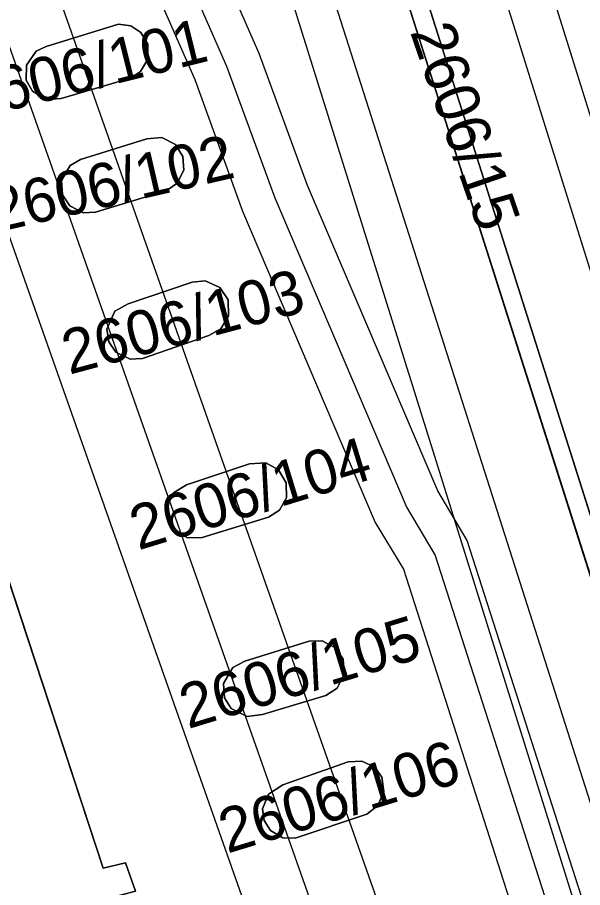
# Model space of a CAD drawing. Extents: x -263423 to -261326, y -1240067 to -1237864.
# Drawn here: x -262725.48 to -262699.95, y -1239855.36 to -1239816.07 of the extents above; entities that cross this region are included whole.
import ezdxf

# ---------------------------------------------------------------- set-up
doc = ezdxf.new("R2010")
doc.units = 0
for name, color, linetype in [('body_kn', 7, 'Continuous'), ('kladpar_druhypozemkov', 7, 'Continuous'), ('kladpar_hranice', 7, 'Continuous'), ('kladpar_parcelnecisla', 7, 'Continuous'), ('kladpar_plochy', 7, 'Continuous'), ('tarchy_linie', 7, 'Continuous'), ('zappar_hrandruhpozemk', 7, 'Continuous')]:
    doc.layers.add(name, color=color, linetype=linetype)

msp = doc.modelspace()

# ---------------------------------------------------------------- linework, layer by layer
at = {"layer": 'body_kn'}
for p, q in [((-262720.91, -1239816.38), (-262720.91, -1239816.38)), ((-262720.35, -1239816.45), (-262720.35, -1239816.45)), ((-262719.9, -1239816.75), (-262719.9, -1239816.75)), ((-262724.18, -1239817.39), (-262724.18, -1239817.39)), ((-262724.18, -1239817.39), (-262724.18, -1239817.39)), ((-262719.59, -1239817.28), (-262719.59, -1239817.28)), ((-262724.63, -1239817.6), (-262724.63, -1239817.6)), ((-262714.55, -1239817.7), (-262714.55, -1239817.7)), ((-262719.59, -1239817.96), (-262719.59, -1239817.96)), ((-262725.07, -1239818.23), (-262725.07, -1239818.23)), ((-262719.91, -1239818.51), (-262719.91, -1239818.51)), ((-262716.01, -1239818.29), (-262716.01, -1239818.29)), ((-262725.08, -1239818.91), (-262725.08, -1239818.91)), ((-262720.37, -1239818.81), (-262720.37, -1239818.81)), ((-262717.47, -1239818.88), (-262717.47, -1239818.88)), ((-262724.8, -1239819.41), (-262724.8, -1239819.41)), ((-262724.17, -1239819.78), (-262724.17, -1239819.78)), ((-262723.5, -1239819.74), (-262723.5, -1239819.74)), ((-262719.63, -1239821.55), (-262719.63, -1239821.55)), ((-262718.96, -1239821.5), (-262718.96, -1239821.5)), ((-262718.34, -1239821.81), (-262718.34, -1239821.81)), ((-262722.63, -1239822.49), (-262722.63, -1239822.49)), ((-262722.63, -1239822.49), (-262722.63, -1239822.49)), ((-262718, -1239822.35), (-262718, -1239822.35)), ((-262723.1, -1239822.76), (-262723.1, -1239822.76)), ((-262717.96, -1239822.97), (-262717.96, -1239822.97)), ((-262723.49, -1239823.44), (-262723.49, -1239823.44)), ((-262718.26, -1239823.56), (-262718.26, -1239823.56)), ((-262712.37, -1239823.66), (-262712.37, -1239823.66)), ((-262723.44, -1239824.08), (-262723.44, -1239824.08)), ((-262718.72, -1239823.89), (-262718.72, -1239823.89)), ((-262713.84, -1239824.24), (-262713.84, -1239824.24)), ((-262723.11, -1239824.58), (-262723.11, -1239824.58)), ((-262722.5, -1239824.89), (-262722.5, -1239824.89)), ((-262721.95, -1239824.87), (-262721.95, -1239824.87)), ((-262715.31, -1239824.82), (-262715.31, -1239824.82)), ((-262717.58, -1239828.02), (-262717.58, -1239828.02)), ((-262716.99, -1239827.96), (-262716.99, -1239827.96)), ((-262716.33, -1239828.26), (-262716.33, -1239828.26)), ((-262715.96, -1239828.82), (-262715.96, -1239828.82)), ((-262720.47, -1239829), (-262720.47, -1239829)), ((-262720.47, -1239829), (-262720.47, -1239829)), ((-262721.07, -1239829.34), (-262721.07, -1239829.34)), ((-262715.94, -1239829.54), (-262715.94, -1239829.54)), ((-262721.44, -1239830.15), (-262721.44, -1239830.15)), ((-262716.29, -1239830.14), (-262716.29, -1239830.14)), ((-262721.35, -1239830.72), (-262721.35, -1239830.72)), ((-262716.83, -1239830.44), (-262716.83, -1239830.44)), ((-262721.03, -1239831.18), (-262721.03, -1239831.18)), ((-262720.38, -1239831.5), (-262720.38, -1239831.5)), ((-262719.82, -1239831.47), (-262719.82, -1239831.47)), ((-262714.99, -1239836.23), (-262714.99, -1239836.23)), ((-262714.26, -1239836.19), (-262714.26, -1239836.19)), ((-262713.68, -1239836.5), (-262713.68, -1239836.5)), ((-262717.84, -1239837.17), (-262717.84, -1239837.17)), ((-262717.84, -1239837.17), (-262717.84, -1239837.17)), ((-262713.33, -1239837.08), (-262713.33, -1239837.08)), ((-262706.49, -1239837.44), (-262706.49, -1239837.44)), ((-262718.43, -1239837.54), (-262718.43, -1239837.54)), ((-262713.32, -1239837.76), (-262713.32, -1239837.76)), ((-262718.73, -1239838.17), (-262718.73, -1239838.17)), ((-262707.9, -1239838.16), (-262707.9, -1239838.16)), ((-262714.13, -1239838.63), (-262714.13, -1239838.63)), ((-262713.64, -1239838.32), (-262713.64, -1239838.32)), ((-262718.69, -1239838.74), (-262718.69, -1239838.74)), ((-262709.31, -1239838.88), (-262709.31, -1239838.88)), ((-262718.39, -1239839.24), (-262718.39, -1239839.24)), ((-262717.8, -1239839.57), (-262717.8, -1239839.57)), ((-262717.13, -1239839.55), (-262717.13, -1239839.55)), ((-262705.16, -1239839.69), (-262705.16, -1239839.69)), ((-262706.6, -1239840.34), (-262706.6, -1239840.34)), ((-262708.04, -1239840.99), (-262708.04, -1239840.99)), ((-262712.3, -1239844.23), (-262712.3, -1239844.23)), ((-262711.71, -1239844.22), (-262711.71, -1239844.22)), ((-262711.09, -1239844.55), (-262711.09, -1239844.55)), ((-262715.21, -1239845.14), (-262715.21, -1239845.14)), ((-262715.21, -1239845.14), (-262715.21, -1239845.14)), ((-262710.77, -1239845.04), (-262710.77, -1239845.04)), ((-262715.75, -1239845.42), (-262715.75, -1239845.42)), ((-262710.72, -1239845.73), (-262710.72, -1239845.73)), ((-262716.17, -1239846.14), (-262716.17, -1239846.14)), ((-262711.03, -1239846.35), (-262711.03, -1239846.35)), ((-262716.12, -1239846.8), (-262716.12, -1239846.8)), ((-262711.54, -1239846.69), (-262711.54, -1239846.69)), ((-262715.82, -1239847.28), (-262715.82, -1239847.28)), ((-262715.1, -1239847.63), (-262715.1, -1239847.63)), ((-262714.41, -1239847.54), (-262714.41, -1239847.54)), ((-262709.92, -1239849.65), (-262709.92, -1239849.65)), ((-262710.53, -1239849.68), (-262710.53, -1239849.68)), ((-262709.34, -1239849.93), (-262709.34, -1239849.93)), ((-262709.01, -1239850.38), (-262709.01, -1239850.38)), ((-262713.49, -1239850.72), (-262713.49, -1239850.72)), ((-262713.49, -1239850.72), (-262713.49, -1239850.72)), ((-262714.13, -1239851.14), (-262714.13, -1239851.14)), ((-262708.92, -1239851.02), (-262708.92, -1239851.02)), ((-262714.4, -1239851.8), (-262714.4, -1239851.8)), ((-262709.19, -1239851.66), (-262709.19, -1239851.66)), ((-262714.33, -1239852.33), (-262714.33, -1239852.33)), ((-262709.7, -1239852.04), (-262709.7, -1239852.04)), ((-262714.05, -1239852.78), (-262714.05, -1239852.78)), ((-262713.49, -1239853.11), (-262713.49, -1239853.11)), ((-262712.93, -1239853.13), (-262712.93, -1239853.13)), ((-262720.59, -1239854.24), (-262720.59, -1239854.24)), ((-262721.61, -1239854.49), (-262721.61, -1239854.49))]:
    msp.add_line(p, q, dxfattribs=at)
at = {"layer": 'kladpar_druhypozemkov'}
for p, q in [((-262723.89, -1239818.73), (-262723.89, -1239818.73)), ((-262722.09, -1239823.75), (-262722.09, -1239823.75)), ((-262703.71, -1239826.84), (-262703.71, -1239826.84)), ((-262719.92, -1239830.64), (-262719.92, -1239830.64)), ((-262717.23, -1239838.58), (-262717.23, -1239838.58)), ((-262714.61, -1239846.67), (-262714.61, -1239846.67)), ((-262713.04, -1239852.13), (-262713.04, -1239852.13))]:
    msp.add_line(p, q, dxfattribs=at)
at = {"layer": 'kladpar_hranice'}
for points in [[(-262692.99, -1239862.4), (-262692.93, -1239862.21), (-262714.7, -1239793.85)], [(-262714.7, -1239793.85), (-262692.93, -1239862.21)], [(-262713.85, -1239793.61), (-262692.15, -1239862), (-262692.01, -1239862.16), (-262691.91, -1239862.32), (-262691.89, -1239862.45), (-262691.93, -1239862.68), (-262692.09, -1239862.89), (-262692.31, -1239862.98), (-262692.51, -1239862.99), (-262692.74, -1239862.91), (-262692.9, -1239862.75), (-262692.96, -1239862.62), (-262692.99, -1239862.4)], [(-262692.93, -1239862.21), (-262692.99, -1239862.4), (-262692.96, -1239862.62), (-262692.9, -1239862.75), (-262692.74, -1239862.91), (-262692.51, -1239862.99), (-262692.31, -1239862.98), (-262692.09, -1239862.89), (-262691.93, -1239862.68), (-262691.89, -1239862.45), (-262691.91, -1239862.32), (-262692.01, -1239862.16), (-262692.15, -1239862), (-262713.85, -1239793.61)], [(-262710.21, -1239889.03), (-262713.68, -1239879.19), (-262714.44, -1239876.51), (-262720.03, -1239859.15), (-262719.01, -1239858.77), (-262719.39, -1239857.5), (-262720.47, -1239857.81), (-262721.1, -1239855.77), (-262720.14, -1239855.52), (-262720.59, -1239854.24), (-262721.61, -1239854.49), (-262726.83, -1239838.6), (-262733.56, -1239818.12), (-262737.14, -1239807.47)], [(-262724.18, -1239817.39), (-262720.91, -1239816.38), (-262720.35, -1239816.45), (-262719.9, -1239816.75), (-262719.59, -1239817.28), (-262719.59, -1239817.96), (-262719.91, -1239818.51), (-262720.37, -1239818.81), (-262723.5, -1239819.74), (-262724.17, -1239819.78), (-262724.8, -1239819.41), (-262725.08, -1239818.91), (-262725.07, -1239818.23), (-262724.63, -1239817.6), (-262724.18, -1239817.39)], [(-262720.91, -1239816.38), (-262724.18, -1239817.39), (-262724.63, -1239817.6), (-262725.07, -1239818.23), (-262725.08, -1239818.91), (-262724.8, -1239819.41), (-262724.17, -1239819.78), (-262723.5, -1239819.74), (-262720.37, -1239818.81), (-262719.91, -1239818.51), (-262719.59, -1239817.96), (-262719.59, -1239817.28), (-262719.9, -1239816.75), (-262720.35, -1239816.45), (-262720.91, -1239816.38)], [(-262722.63, -1239822.49), (-262719.63, -1239821.55), (-262718.96, -1239821.5), (-262718.34, -1239821.81), (-262718, -1239822.35), (-262717.96, -1239822.97), (-262718.26, -1239823.56), (-262718.72, -1239823.89), (-262721.95, -1239824.87), (-262722.5, -1239824.89), (-262723.11, -1239824.58), (-262723.44, -1239824.08), (-262723.49, -1239823.44), (-262723.1, -1239822.76), (-262722.63, -1239822.49)], [(-262719.63, -1239821.55), (-262722.63, -1239822.49), (-262723.1, -1239822.76), (-262723.49, -1239823.44), (-262723.44, -1239824.08), (-262723.11, -1239824.58), (-262722.5, -1239824.89), (-262721.95, -1239824.87), (-262718.72, -1239823.89), (-262718.26, -1239823.56), (-262717.96, -1239822.97), (-262718, -1239822.35), (-262718.34, -1239821.81), (-262718.96, -1239821.5), (-262719.63, -1239821.55)], [(-262720.47, -1239829), (-262717.58, -1239828.02), (-262716.99, -1239827.96), (-262716.33, -1239828.26), (-262715.96, -1239828.82), (-262715.94, -1239829.54), (-262716.29, -1239830.14), (-262716.83, -1239830.44), (-262719.82, -1239831.47), (-262720.38, -1239831.5), (-262721.03, -1239831.18), (-262721.35, -1239830.72), (-262721.44, -1239830.15), (-262721.07, -1239829.34), (-262720.47, -1239829)], [(-262717.58, -1239828.02), (-262720.47, -1239829), (-262721.07, -1239829.34), (-262721.44, -1239830.15), (-262721.35, -1239830.72), (-262721.03, -1239831.18), (-262720.38, -1239831.5), (-262719.82, -1239831.47), (-262716.83, -1239830.44), (-262716.29, -1239830.14), (-262715.94, -1239829.54), (-262715.96, -1239828.82), (-262716.33, -1239828.26), (-262716.99, -1239827.96), (-262717.58, -1239828.02)], [(-262717.84, -1239837.17), (-262714.99, -1239836.23), (-262714.26, -1239836.19), (-262713.68, -1239836.5), (-262713.33, -1239837.08), (-262713.32, -1239837.76), (-262713.64, -1239838.32), (-262714.13, -1239838.63), (-262717.13, -1239839.55), (-262717.8, -1239839.57), (-262718.39, -1239839.24), (-262718.69, -1239838.74), (-262718.73, -1239838.17), (-262718.43, -1239837.54), (-262717.84, -1239837.17)], [(-262714.99, -1239836.23), (-262717.84, -1239837.17), (-262718.43, -1239837.54), (-262718.73, -1239838.17), (-262718.69, -1239838.74), (-262718.39, -1239839.24), (-262717.8, -1239839.57), (-262717.13, -1239839.55), (-262714.13, -1239838.63), (-262713.64, -1239838.32), (-262713.32, -1239837.76), (-262713.33, -1239837.08), (-262713.68, -1239836.5), (-262714.26, -1239836.19), (-262714.99, -1239836.23)], [(-262726.83, -1239838.6), (-262721.61, -1239854.49), (-262720.59, -1239854.24), (-262720.14, -1239855.52), (-262721.1, -1239855.77), (-262720.47, -1239857.81), (-262719.39, -1239857.5), (-262719.01, -1239858.77), (-262720.03, -1239859.15), (-262714.44, -1239876.51), (-262740.08, -1239884.8), (-262744.29, -1239871.79), (-262749.76, -1239855.2), (-262752.66, -1239846.9), (-262726.83, -1239838.6)], [(-262715.21, -1239845.14), (-262712.3, -1239844.23), (-262711.71, -1239844.22), (-262711.09, -1239844.55), (-262710.77, -1239845.04), (-262710.72, -1239845.73), (-262711.03, -1239846.35), (-262711.54, -1239846.69), (-262714.41, -1239847.54), (-262715.1, -1239847.63), (-262715.82, -1239847.28), (-262716.12, -1239846.8), (-262716.17, -1239846.14), (-262715.75, -1239845.42), (-262715.21, -1239845.14)], [(-262712.3, -1239844.23), (-262715.21, -1239845.14), (-262715.75, -1239845.42), (-262716.17, -1239846.14), (-262716.12, -1239846.8), (-262715.82, -1239847.28), (-262715.1, -1239847.63), (-262714.41, -1239847.54), (-262711.54, -1239846.69), (-262711.03, -1239846.35), (-262710.72, -1239845.73), (-262710.77, -1239845.04), (-262711.09, -1239844.55), (-262711.71, -1239844.22), (-262712.3, -1239844.23)], [(-262713.49, -1239850.72), (-262710.53, -1239849.68), (-262709.92, -1239849.65), (-262709.34, -1239849.93), (-262709.01, -1239850.38), (-262708.92, -1239851.02), (-262709.19, -1239851.66), (-262709.7, -1239852.04), (-262712.93, -1239853.13), (-262713.49, -1239853.11), (-262714.05, -1239852.78), (-262714.33, -1239852.33), (-262714.4, -1239851.8), (-262714.13, -1239851.14), (-262713.49, -1239850.72)], [(-262710.53, -1239849.68), (-262713.49, -1239850.72), (-262714.13, -1239851.14), (-262714.4, -1239851.8), (-262714.33, -1239852.33), (-262714.05, -1239852.78), (-262713.49, -1239853.11), (-262712.93, -1239853.13), (-262709.7, -1239852.04), (-262709.19, -1239851.66), (-262708.92, -1239851.02), (-262709.01, -1239850.38), (-262709.34, -1239849.93), (-262709.92, -1239849.65), (-262710.53, -1239849.68)]]:
    msp.add_lwpolyline(points, dxfattribs=at)
at = {"layer": 'kladpar_plochy'}
for p, q in [((-262714.7, -1239793.85), (-262692.93, -1239862.21)), ((-262692.15, -1239862), (-262713.85, -1239793.61)), ((-262720.91, -1239816.38), (-262724.18, -1239817.39)), ((-262720.35, -1239816.45), (-262720.91, -1239816.38)), ((-262719.9, -1239816.75), (-262720.35, -1239816.45)), ((-262719.59, -1239817.28), (-262719.9, -1239816.75)), ((-262724.18, -1239817.39), (-262724.63, -1239817.6)), ((-262719.59, -1239817.96), (-262719.59, -1239817.28)), ((-262724.63, -1239817.6), (-262725.07, -1239818.23)), ((-262719.91, -1239818.51), (-262719.59, -1239817.96)), ((-262725.07, -1239818.23), (-262725.08, -1239818.91)), ((-262720.37, -1239818.81), (-262719.91, -1239818.51)), ((-262725.08, -1239818.91), (-262724.8, -1239819.41)), ((-262723.5, -1239819.74), (-262720.37, -1239818.81)), ((-262724.8, -1239819.41), (-262724.17, -1239819.78)), ((-262724.17, -1239819.78), (-262723.5, -1239819.74)), ((-262719.63, -1239821.55), (-262722.63, -1239822.49)), ((-262718.96, -1239821.5), (-262719.63, -1239821.55)), ((-262718.34, -1239821.81), (-262718.96, -1239821.5)), ((-262718, -1239822.35), (-262718.34, -1239821.81)), ((-262722.63, -1239822.49), (-262723.1, -1239822.76)), ((-262717.96, -1239822.97), (-262718, -1239822.35)), ((-262723.1, -1239822.76), (-262723.49, -1239823.44)), ((-262718.26, -1239823.56), (-262717.96, -1239822.97)), ((-262723.49, -1239823.44), (-262723.44, -1239824.08)), ((-262718.72, -1239823.89), (-262718.26, -1239823.56)), ((-262723.44, -1239824.08), (-262723.11, -1239824.58)), ((-262721.95, -1239824.87), (-262718.72, -1239823.89)), ((-262723.11, -1239824.58), (-262722.5, -1239824.89)), ((-262722.5, -1239824.89), (-262721.95, -1239824.87)), ((-262717.58, -1239828.02), (-262720.47, -1239829)), ((-262716.99, -1239827.96), (-262717.58, -1239828.02)), ((-262716.33, -1239828.26), (-262716.99, -1239827.96)), ((-262715.96, -1239828.82), (-262716.33, -1239828.26)), ((-262715.94, -1239829.54), (-262715.96, -1239828.82)), ((-262720.47, -1239829), (-262721.07, -1239829.34)), ((-262721.07, -1239829.34), (-262721.44, -1239830.15)), ((-262716.29, -1239830.14), (-262715.94, -1239829.54)), ((-262721.44, -1239830.15), (-262721.35, -1239830.72)), ((-262716.83, -1239830.44), (-262716.29, -1239830.14)), ((-262721.35, -1239830.72), (-262721.03, -1239831.18)), ((-262719.82, -1239831.47), (-262716.83, -1239830.44)), ((-262721.03, -1239831.18), (-262720.38, -1239831.5)), ((-262720.38, -1239831.5), (-262719.82, -1239831.47)), ((-262714.99, -1239836.23), (-262717.84, -1239837.17)), ((-262714.26, -1239836.19), (-262714.99, -1239836.23)), ((-262713.68, -1239836.5), (-262714.26, -1239836.19)), ((-262713.33, -1239837.08), (-262713.68, -1239836.5)), ((-262717.84, -1239837.17), (-262718.43, -1239837.54)), ((-262713.32, -1239837.76), (-262713.33, -1239837.08)), ((-262718.43, -1239837.54), (-262718.73, -1239838.17)), ((-262713.64, -1239838.32), (-262713.32, -1239837.76)), ((-262718.73, -1239838.17), (-262718.69, -1239838.74)), ((-262721.61, -1239854.49), (-262726.83, -1239838.6)), ((-262717.13, -1239839.55), (-262714.13, -1239838.63)), ((-262714.13, -1239838.63), (-262713.64, -1239838.32)), ((-262718.69, -1239838.74), (-262718.39, -1239839.24)), ((-262718.39, -1239839.24), (-262717.8, -1239839.57)), ((-262717.8, -1239839.57), (-262717.13, -1239839.55)), ((-262712.3, -1239844.23), (-262715.21, -1239845.14)), ((-262711.71, -1239844.22), (-262712.3, -1239844.23)), ((-262711.09, -1239844.55), (-262711.71, -1239844.22)), ((-262710.77, -1239845.04), (-262711.09, -1239844.55)), ((-262715.21, -1239845.14), (-262715.75, -1239845.42)), ((-262710.72, -1239845.73), (-262710.77, -1239845.04)), ((-262715.75, -1239845.42), (-262716.17, -1239846.14)), ((-262711.03, -1239846.35), (-262710.72, -1239845.73)), ((-262716.17, -1239846.14), (-262716.12, -1239846.8)), ((-262711.54, -1239846.69), (-262711.03, -1239846.35)), ((-262716.12, -1239846.8), (-262715.82, -1239847.28)), ((-262714.41, -1239847.54), (-262711.54, -1239846.69)), ((-262715.82, -1239847.28), (-262715.1, -1239847.63)), ((-262715.1, -1239847.63), (-262714.41, -1239847.54)), ((-262709.92, -1239849.65), (-262710.53, -1239849.68)), ((-262709.34, -1239849.93), (-262709.92, -1239849.65)), ((-262710.53, -1239849.68), (-262713.49, -1239850.72)), ((-262709.01, -1239850.38), (-262709.34, -1239849.93)), ((-262708.92, -1239851.02), (-262709.01, -1239850.38)), ((-262713.49, -1239850.72), (-262714.13, -1239851.14)), ((-262714.13, -1239851.14), (-262714.4, -1239851.8)), ((-262709.19, -1239851.66), (-262708.92, -1239851.02)), ((-262714.4, -1239851.8), (-262714.33, -1239852.33)), ((-262709.7, -1239852.04), (-262709.19, -1239851.66)), ((-262714.33, -1239852.33), (-262714.05, -1239852.78)), ((-262712.93, -1239853.13), (-262709.7, -1239852.04)), ((-262714.05, -1239852.78), (-262713.49, -1239853.11)), ((-262713.49, -1239853.11), (-262712.93, -1239853.13)), ((-262720.59, -1239854.24), (-262721.61, -1239854.49)), ((-262720.14, -1239855.52), (-262720.59, -1239854.24))]:
    msp.add_line(p, q, dxfattribs=at)
msp.add_lwpolyline([(-262713.85, -1239793.61), (-262692.15, -1239862), (-262692.01, -1239862.16), (-262691.91, -1239862.32), (-262691.89, -1239862.45), (-262691.93, -1239862.68), (-262692.09, -1239862.89), (-262692.31, -1239862.98), (-262692.51, -1239862.99), (-262692.74, -1239862.91), (-262692.9, -1239862.75), (-262692.96, -1239862.62), (-262692.99, -1239862.4), (-262692.93, -1239862.21), (-262714.7, -1239793.85)], dxfattribs=at)
for points in [[(-262724.18, -1239817.39), (-262720.91, -1239816.38), (-262720.35, -1239816.45), (-262719.9, -1239816.75), (-262719.59, -1239817.28), (-262719.59, -1239817.96), (-262719.91, -1239818.51), (-262720.37, -1239818.81), (-262723.5, -1239819.74), (-262724.17, -1239819.78), (-262724.8, -1239819.41), (-262725.08, -1239818.91), (-262725.07, -1239818.23), (-262724.63, -1239817.6)], [(-262722.63, -1239822.49), (-262719.63, -1239821.55), (-262718.96, -1239821.5), (-262718.34, -1239821.81), (-262718, -1239822.35), (-262717.96, -1239822.97), (-262718.26, -1239823.56), (-262718.72, -1239823.89), (-262721.95, -1239824.87), (-262722.5, -1239824.89), (-262723.11, -1239824.58), (-262723.44, -1239824.08), (-262723.49, -1239823.44), (-262723.1, -1239822.76)], [(-262720.47, -1239829), (-262717.58, -1239828.02), (-262716.99, -1239827.96), (-262716.33, -1239828.26), (-262715.96, -1239828.82), (-262715.94, -1239829.54), (-262716.29, -1239830.14), (-262716.83, -1239830.44), (-262719.82, -1239831.47), (-262720.38, -1239831.5), (-262721.03, -1239831.18), (-262721.35, -1239830.72), (-262721.44, -1239830.15), (-262721.07, -1239829.34)], [(-262717.84, -1239837.17), (-262714.99, -1239836.23), (-262714.26, -1239836.19), (-262713.68, -1239836.5), (-262713.33, -1239837.08), (-262713.32, -1239837.76), (-262713.64, -1239838.32), (-262714.13, -1239838.63), (-262717.13, -1239839.55), (-262717.8, -1239839.57), (-262718.39, -1239839.24), (-262718.69, -1239838.74), (-262718.73, -1239838.17), (-262718.43, -1239837.54)], [(-262726.83, -1239838.6), (-262721.61, -1239854.49), (-262720.59, -1239854.24), (-262720.14, -1239855.52), (-262721.1, -1239855.77), (-262720.47, -1239857.81), (-262719.39, -1239857.5), (-262719.01, -1239858.77), (-262720.03, -1239859.15), (-262714.44, -1239876.51), (-262740.08, -1239884.8), (-262744.29, -1239871.79), (-262749.76, -1239855.2), (-262752.66, -1239846.9)], [(-262715.21, -1239845.14), (-262712.3, -1239844.23), (-262711.71, -1239844.22), (-262711.09, -1239844.55), (-262710.77, -1239845.04), (-262710.72, -1239845.73), (-262711.03, -1239846.35), (-262711.54, -1239846.69), (-262714.41, -1239847.54), (-262715.1, -1239847.63), (-262715.82, -1239847.28), (-262716.12, -1239846.8), (-262716.17, -1239846.14), (-262715.75, -1239845.42)], [(-262713.49, -1239850.72), (-262710.53, -1239849.68), (-262709.92, -1239849.65), (-262709.34, -1239849.93), (-262709.01, -1239850.38), (-262708.92, -1239851.02), (-262709.19, -1239851.66), (-262709.7, -1239852.04), (-262712.93, -1239853.13), (-262713.49, -1239853.11), (-262714.05, -1239852.78), (-262714.33, -1239852.33), (-262714.4, -1239851.8), (-262714.13, -1239851.14)]]:
    msp.add_lwpolyline(points, close=True, dxfattribs=at)
at = {"layer": 'tarchy_linie'}
for points in [[(-262657.08, -1239929.21), (-262646.38, -1239963), (-262674.82, -1239975.1), (-262703.83, -1239879.78), (-262739.61, -1239778.33), (-262778.19, -1239688.87), (-262817.29, -1239598.81)], [(-262700.29, -1239764.57), (-262673.55, -1239867.4), (-262671.15, -1239874.98), (-262672.59, -1239875.61), (-262673.88, -1239876.15), (-262673.93, -1239876.17), (-262674.7, -1239876.81), (-262675.21, -1239877.57), (-262675.53, -1239878.4), (-262675.54, -1239879.16), (-262675.41, -1239879.86), (-262662.51, -1239914.58), (-262657.08, -1239929.21), (-262650.11, -1239948.02), (-262649.29, -1239949.42), (-262648.47, -1239950.57), (-262647.52, -1239951.53), (-262646.71, -1239952.19), (-262642.79, -1239964.57), (-262676.62, -1239978.96), (-262706.54, -1239880.67), (-262742.27, -1239779.37)], [(-262733.86, -1239786.06), (-262731.31, -1239790.5), (-262727.77, -1239796.86), (-262723.05, -1239806.16), (-262717.47, -1239818.88), (-262715.31, -1239824.82), (-262709.31, -1239838.88), (-262708.04, -1239840.99), (-262702.91, -1239857), (-262700.03, -1239870.07), (-262696.82, -1239883.99), (-262694.57, -1239893.97), (-262689.49, -1239914.36), (-262686.73, -1239925.28), (-262678.36, -1239950.89), (-262673.78, -1239965.52), (-262673.54, -1239968), (-262672.3, -1239970.93), (-262673.02, -1239971.24), (-262701.12, -1239878.89), (-262733.86, -1239786.06)], [(-262701.41, -1239808.43), (-262691.04, -1239850.16), (-262687.88, -1239853.77), (-262683.02, -1239868.8), (-262675.02, -1239891.62), (-262660.7, -1239928.6), (-262653.54, -1239953.87), (-262651.61, -1239958.73), (-262670.45, -1239967.28), (-262670.68, -1239964.9), (-262675.36, -1239949.93), (-262683.71, -1239924.4), (-262686.43, -1239913.6), (-262691.51, -1239893.25), (-262693.74, -1239883.29), (-262696.95, -1239869.37), (-262699.87, -1239856.18), (-262705.16, -1239839.69), (-262706.49, -1239837.44), (-262712.37, -1239823.66), (-262714.55, -1239817.7), (-262720.21, -1239804.82)], [(-262699.88, -1239808.04), (-262689.6, -1239849.41), (-262686.48, -1239852.98), (-262681.53, -1239868.3), (-262673.54, -1239891.07), (-262659.2, -1239928.1), (-262652.05, -1239953.36), (-262649.56, -1239959.61), (-262671.22, -1239969.44), (-262672, -1239967.61), (-262672.23, -1239965.21), (-262676.86, -1239950.41), (-262685.22, -1239924.84), (-262687.96, -1239913.98), (-262693.04, -1239893.61), (-262695.28, -1239883.64), (-262698.49, -1239869.72), (-262701.39, -1239856.59), (-262706.6, -1239840.34), (-262707.9, -1239838.16), (-262713.84, -1239824.24), (-262716.01, -1239818.29), (-262721.63, -1239805.49)]]:
    msp.add_lwpolyline(points, dxfattribs=at)
at = {"layer": 'zappar_hrandruhpozemk'}
for p, q in [((-262705.2, -1239802.58), (-262685.1, -1239867.06)), ((-262707.2, -1239803.21), (-262686.99, -1239867.88)), ((-262713.63, -1239807.6), (-262693.57, -1239870.45))]:
    msp.add_line(p, q, dxfattribs=at)
msp.add_lwpolyline([(-262715.29, -1239808.21), (-262695.55, -1239871.29), (-262693.57, -1239870.45)], dxfattribs=at)

# ---------------------------------------------------------------- texts
at = {"layer": 'kladpar_parcelnecisla'}
for s, rotation, p in [('2606/101', 14, (-262727.578, -1239820.714)), ('2606/15', 289, (-262707.752, -1239816.716)), ('2606/102', 13, (-262726.432, -1239825.791)), ('2606/103', 15, (-262723.14, -1239832.21)), ('2606/104', 17, (-262720.018, -1239840.142)), ('2606/105', 17, (-262717.771, -1239848.209)), ('2606/106', 17, (-262715.998, -1239853.832))]:
    msp.add_text(s, height=2, rotation=rotation, dxfattribs=at).set_placement(p)

doc.saveas('drawing.dxf')
